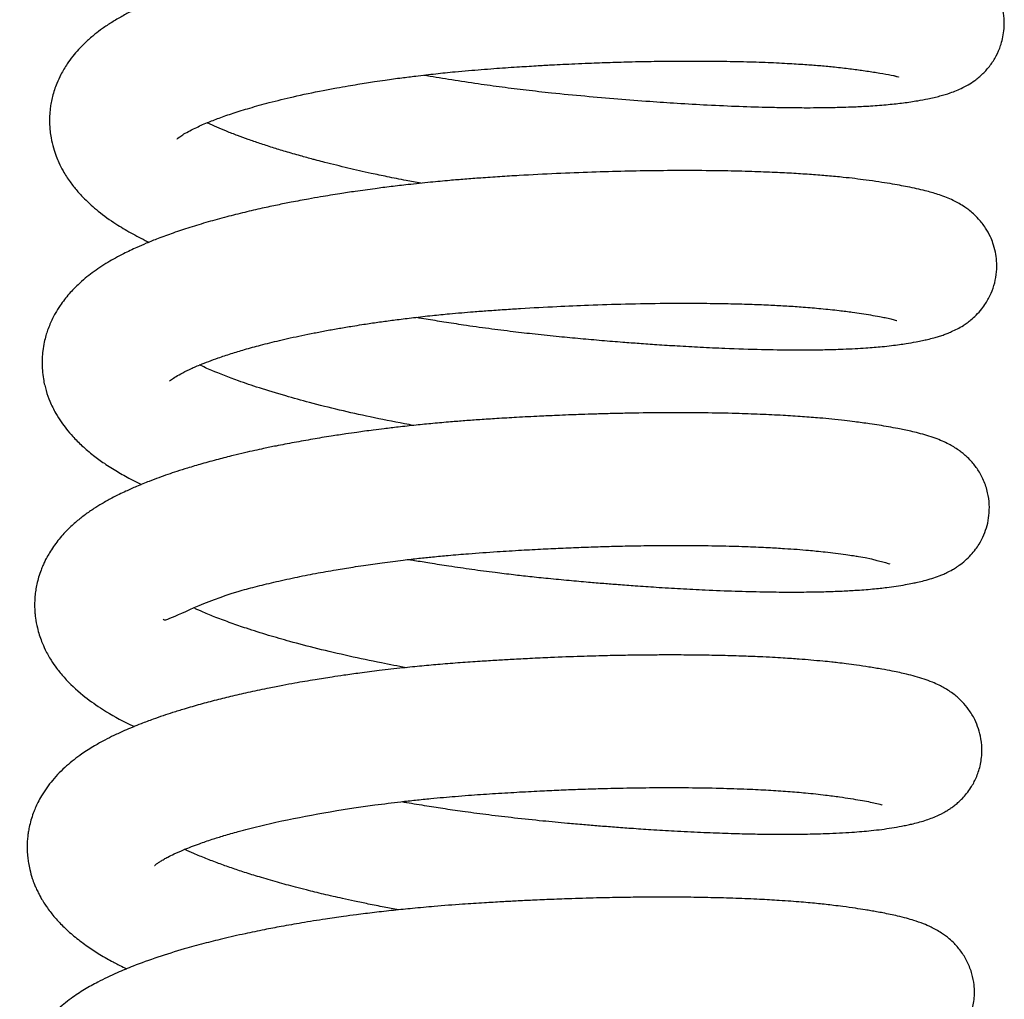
# Model space of a CAD drawing. Header units: inches. Extents: x 0 to 77643, y -44170 to 0.
# Tile 370 of 546: x 76167.14 to 76169.73, y -39529.19 to -39526.62. Entities that reach past the tile are written whole.
import ezdxf

# ---------------------------------------------------------------- set-up
doc = ezdxf.new("R2010")
doc.units = ezdxf.units.IN
doc.header["$MEASUREMENT"] = 0
doc.layers.get('0').update_dxf_attribs({"lineweight": 0})
doc.layers.add('FAKRO LOFT LADDERS', color=7, linetype='Continuous')

# ---------------------------------------------------------------- blocks, each defined once
blk = doc.blocks.new('A$C6AF374F8')
at = {"layer": 'FAKRO LOFT LADDERS', "color": 7, "linetype": 'Continuous'}
for points, knots in [([(610.09, 2466.167), (610.115, 2466.163), (610.356, 2466.122), (610.828, 2466.044), (611.488, 2465.945), (612.141, 2465.855), (612.785, 2465.775), (613.512, 2465.694), (614.318, 2465.616), (615.183, 2465.541), (615.99, 2465.479), (616.776, 2465.426), (617.564, 2465.381), (618.379, 2465.344), (619.085, 2465.323), (619.667, 2465.313), (620.116, 2465.31), (620.489, 2465.312), (620.771, 2465.316), (620.988, 2465.321), (621.205, 2465.327), (621.486, 2465.338), (621.866, 2465.359), (622.282, 2465.391), (622.7, 2465.437), (623.034, 2465.487), (623.368, 2465.55), (623.626, 2465.609), (623.878, 2465.683), (624.079, 2465.758), (624.232, 2465.826), (624.398, 2465.915), (624.574, 2466.029), (624.769, 2466.19), (624.969, 2466.412), (625.129, 2466.662), (625.234, 2466.902), (625.297, 2467.128), (625.332, 2467.333), (625.342, 2467.598), (625.311, 2467.865), (625.237, 2468.125), (625.146, 2468.335), (625.034, 2468.528), (624.914, 2468.686), (624.816, 2468.794), (624.726, 2468.881), (624.641, 2468.954), (624.538, 2469.033), (624.399, 2469.125), (624.24, 2469.213), (624.076, 2469.288), (623.924, 2469.348), (623.786, 2469.395), (623.671, 2469.43), (623.539, 2469.468), (623.372, 2469.511), (623.154, 2469.561), (622.906, 2469.61), (622.727, 2469.643), (622.61, 2469.663), (622.545, 2469.674), (622.463, 2469.687), (622.348, 2469.705), (622.203, 2469.727), (622.062, 2469.748), (621.91, 2469.769), (621.72, 2469.794), (621.447, 2469.826), (621.132, 2469.859), (620.815, 2469.887), (620.522, 2469.91), (620.239, 2469.93), (619.909, 2469.95), (619.51, 2469.97), (619.016, 2469.99), (618.446, 2470.007), (617.804, 2470.017), (617.145, 2470.021), (616.53, 2470.018), (616.003, 2470.011), (615.534, 2470.001), (615.091, 2469.99), (614.659, 2469.976), (614.257, 2469.961), (613.888, 2469.945), (613.489, 2469.927), (612.991, 2469.901), (612.402, 2469.867), (611.753, 2469.824), (611.143, 2469.777), (610.588, 2469.726), (610.107, 2469.677), (609.67, 2469.628), (609.297, 2469.583), (608.999, 2469.544), (608.723, 2469.507), (608.384, 2469.458), (607.97, 2469.395), (607.537, 2469.323), (607.148, 2469.254), (606.736, 2469.176), (606.283, 2469.084), (605.759, 2468.968), (605.202, 2468.833), (604.698, 2468.696), (604.263, 2468.567), (603.946, 2468.466), (603.694, 2468.38), (603.493, 2468.308), (603.285, 2468.23), (603.056, 2468.139), (602.826, 2468.041), (602.614, 2467.944), (602.394, 2467.838), (602.147, 2467.709), (601.888, 2467.556), (601.65, 2467.398), (601.429, 2467.231), (601.217, 2467.05), (601.025, 2466.858), (600.851, 2466.654), (600.704, 2466.454), (600.551, 2466.198), (600.423, 2465.919), (600.34, 2465.669), (600.291, 2465.45), (600.264, 2465.278), (600.248, 2465.084), (600.247, 2464.883), (600.262, 2464.69), (600.292, 2464.486), (600.344, 2464.264), (600.416, 2464.049), (600.502, 2463.846), (600.618, 2463.618), (600.778, 2463.37), (600.969, 2463.128), (601.155, 2462.927), (601.336, 2462.756), (601.617, 2462.517), (601.95, 2462.28), (602.385, 2462.019), (602.683, 2461.864), (602.848, 2461.784), (602.863, 2461.777)], [0.26921023, 0.26921023, 0.26921023, 0.26921023, 0.26922391, 0.26934017, 0.26946255, 0.26957344, 0.26968375, 0.26980026, 0.26995488, 0.27010851, 0.2702614, 0.27039332, 0.27054505, 0.27071164, 0.27087717, 0.27098602, 0.27109286, 0.27118369, 0.27125286, 0.27130226, 0.27134885, 0.27142144, 0.27152738, 0.2716686, 0.27179759, 0.27193214, 0.27203409, 0.27217286, 0.27228795, 0.27235425, 0.2724181, 0.27246659, 0.27252282, 0.27259166, 0.27265619, 0.27271628, 0.27277414, 0.27280996, 0.27285346, 0.27289927, 0.27295566, 0.27301019, 0.27305264, 0.27310086, 0.27314289, 0.27317711, 0.27320425, 0.27322956, 0.27325948, 0.27330818, 0.2733716, 0.27344177, 0.27350444, 0.2735649, 0.27361929, 0.27366427, 0.27372554, 0.27383385, 0.27392871, 0.27400534, 0.27402718, 0.27404705, 0.27407018, 0.27410753, 0.27415925, 0.27420755, 0.27423549, 0.27429288, 0.27437008, 0.27446013, 0.2745398, 0.27460761, 0.27467282, 0.27473896, 0.27483352, 0.27493803, 0.27505539, 0.27518552, 0.27531958, 0.27543467, 0.27552952, 0.27560972, 0.27568885, 0.27576743, 0.27583947, 0.27590071, 0.27596169, 0.27604867, 0.27616059, 0.27626916, 0.27638741, 0.27648074, 0.27656293, 0.27664374, 0.27671526, 0.27676598, 0.27680772, 0.27686782, 0.2769549, 0.2770421, 0.27711773, 0.27718319, 0.27728907, 0.27739611, 0.27751548, 0.27765636, 0.27774531, 0.27783132, 0.27789403, 0.2779442, 0.27799353, 0.27806449, 0.27813896, 0.27819574, 0.27825945, 0.27834576, 0.27843585, 0.27852087, 0.27859396, 0.2786791, 0.27876487, 0.27883144, 0.27890434, 0.27899203, 0.27906158, 0.27915655, 0.27920013, 0.27923934, 0.27929269, 0.27935307, 0.27939624, 0.27944435, 0.27951573, 0.27957896, 0.27962703, 0.27969583, 0.27979154, 0.27987768, 0.27996129, 0.28003324, 0.28010363, 0.28026912, 0.28039591, 0.28052802, 0.2805411, 0.2805411, 0.2805411, 0.2805411]), ([(603.597, 2464.489), (603.597, 2464.489), (603.602, 2464.493), (603.638, 2464.526), (603.75, 2464.603), (603.878, 2464.676), (604.103, 2464.791), (604.368, 2464.909), (604.707, 2465.041), (605.076, 2465.169), (605.515, 2465.306), (606.038, 2465.451), (606.68, 2465.607), (607.283, 2465.734), (607.773, 2465.827), (608.076, 2465.88), (608.337, 2465.924), (608.568, 2465.962), (608.809, 2465.999), (609.118, 2466.044), (609.479, 2466.093), (609.837, 2466.138), (610.135, 2466.173), (610.393, 2466.202), (610.649, 2466.229), (610.936, 2466.257), (611.362, 2466.296), (611.903, 2466.338), (612.498, 2466.379), (613.004, 2466.41), (613.407, 2466.433), (613.746, 2466.45), (614.072, 2466.465), (614.486, 2466.483), (614.989, 2466.501), (615.593, 2466.519), (616.264, 2466.532), (617.007, 2466.538), (617.765, 2466.535), (618.483, 2466.522), (619.124, 2466.501), (619.677, 2466.474), (620.134, 2466.445), (620.528, 2466.414), (620.907, 2466.378), (621.281, 2466.335), (621.652, 2466.285), (622.001, 2466.232), (622.295, 2466.179), (622.63, 2466.111), (622.549, 2466.106), (622.455, 2466.144)], [0.722002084, 0.722002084, 0.722002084, 0.722002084, 0.722056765, 0.722172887, 0.722276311, 0.722390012, 0.722489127, 0.72263371, 0.722750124, 0.722876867, 0.723008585, 0.723152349, 0.723315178, 0.723502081, 0.723581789, 0.723647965, 0.723702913, 0.723752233, 0.723796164, 0.723855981, 0.723945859, 0.724019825, 0.724073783, 0.724124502, 0.724173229, 0.724225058, 0.724293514, 0.7244223, 0.724538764, 0.724636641, 0.72471346, 0.724770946, 0.724831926, 0.724902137, 0.725011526, 0.725126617, 0.725259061, 0.725415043, 0.725584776, 0.725744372, 0.725895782, 0.726037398, 0.726157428, 0.72625941, 0.726369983, 0.726502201, 0.726628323, 0.726770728, 0.726921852, 0.727068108, 0.727312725, 0.727312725, 0.727312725, 0.727312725]), ([(610.008, 2463.325), (609.877, 2463.349), (609.58, 2463.405), (609.143, 2463.492), (608.735, 2463.578), (608.391, 2463.654), (608.087, 2463.725), (607.784, 2463.798), (607.516, 2463.865), (607.312, 2463.918), (607.102, 2463.973), (606.817, 2464.052), (606.458, 2464.155), (606.103, 2464.264), (605.775, 2464.371), (605.47, 2464.476), (605.178, 2464.582), (604.809, 2464.726), (604.55, 2464.837), (604.397, 2464.91), (604.387, 2464.915)], [0.718979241, 0.718979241, 0.718979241, 0.718979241, 0.719058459, 0.719160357, 0.719249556, 0.719315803, 0.719382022, 0.719449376, 0.71951799, 0.719565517, 0.719591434, 0.719671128, 0.719768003, 0.719858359, 0.719949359, 0.720036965, 0.720122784, 0.720216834, 0.720399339, 0.720412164, 0.720412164, 0.720412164, 0.720412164]), ([(609.896, 2459.806), (609.978, 2459.792), (610.216, 2459.752), (610.626, 2459.685), (611.175, 2459.601), (611.782, 2459.516), (612.409, 2459.436), (613.026, 2459.365), (613.617, 2459.304), (614.203, 2459.249), (614.763, 2459.199), (615.276, 2459.158), (615.757, 2459.121), (616.234, 2459.088), (616.773, 2459.054), (617.372, 2459.02), (618.119, 2458.986), (618.933, 2458.96), (619.73, 2458.948), (620.273, 2458.95), (620.625, 2458.956), (620.861, 2458.962), (621.127, 2458.971), (621.414, 2458.984), (621.683, 2459), (621.918, 2459.017), (622.146, 2459.037), (622.368, 2459.061), (622.581, 2459.088), (622.793, 2459.12), (622.989, 2459.154), (623.184, 2459.193), (623.332, 2459.226), (623.472, 2459.261), (623.607, 2459.3), (623.723, 2459.338), (623.837, 2459.38), (623.961, 2459.431), (624.104, 2459.5), (624.232, 2459.572), (624.369, 2459.666), (624.467, 2459.741), (624.613, 2459.873), (624.732, 2460.006), (624.874, 2460.203), (624.995, 2460.428), (625.092, 2460.708), (625.142, 2460.998), (625.143, 2461.271), (625.108, 2461.526), (625.049, 2461.738), (624.963, 2461.95), (624.838, 2462.172), (624.685, 2462.369), (624.524, 2462.527), (624.42, 2462.614), (624.278, 2462.717), (624.123, 2462.811), (623.95, 2462.898), (623.765, 2462.974), (623.593, 2463.034), (623.432, 2463.083), (623.24, 2463.134), (623.039, 2463.182), (622.811, 2463.23), (622.578, 2463.274), (622.328, 2463.317), (622.038, 2463.362), (621.729, 2463.407), (621.415, 2463.447), (621.08, 2463.484), (620.702, 2463.52), (620.269, 2463.554), (619.809, 2463.584), (619.288, 2463.611), (618.681, 2463.634), (617.922, 2463.653), (617.073, 2463.661), (616.195, 2463.656), (615.352, 2463.642), (614.487, 2463.617), (613.559, 2463.58), (612.749, 2463.538), (612.085, 2463.498), (611.606, 2463.466), (611.168, 2463.433), (610.727, 2463.396), (610.23, 2463.35), (609.715, 2463.295), (609.229, 2463.238), (608.766, 2463.179), (608.318, 2463.117), (607.929, 2463.058), (607.626, 2463.01), (607.351, 2462.964), (607.006, 2462.903), (606.628, 2462.832), (606.222, 2462.751), (605.813, 2462.663), (605.365, 2462.56), (604.889, 2462.441), (604.408, 2462.309), (603.939, 2462.167), (603.502, 2462.022), (603.123, 2461.883), (602.807, 2461.756), (602.502, 2461.623), (602.239, 2461.498), (601.978, 2461.362), (601.778, 2461.247), (601.571, 2461.117), (601.374, 2460.978), (601.182, 2460.828), (600.975, 2460.646), (600.797, 2460.461), (600.64, 2460.272), (600.518, 2460.104), (600.385, 2459.891), (600.277, 2459.672), (600.2, 2459.475), (600.15, 2459.318), (600.104, 2459.138), (600.07, 2458.938), (600.054, 2458.747), (600.051, 2458.576), (600.059, 2458.395), (600.082, 2458.206), (600.118, 2458.028), (600.171, 2457.828), (600.261, 2457.577), (600.397, 2457.303), (600.546, 2457.064), (600.699, 2456.859), (600.872, 2456.656), (601.114, 2456.415), (601.384, 2456.188), (601.702, 2455.957), (602.019, 2455.757), (602.354, 2455.57), (602.57, 2455.462), (602.667, 2455.415)], [0.28206089, 0.28206089, 0.28206089, 0.28206089, 0.28210504, 0.28218914, 0.28227986, 0.28239646, 0.28250851, 0.28260934, 0.28272011, 0.28281904, 0.28291926, 0.28301819, 0.28309562, 0.28318122, 0.28328187, 0.28339771, 0.28352517, 0.28372444, 0.28390186, 0.2840536, 0.28410917, 0.28416387, 0.28423316, 0.28431822, 0.28439918, 0.28446435, 0.28452916, 0.28460945, 0.28468112, 0.28474354, 0.28484404, 0.28491023, 0.28496648, 0.28503775, 0.28508997, 0.28514025, 0.28518594, 0.2852299, 0.28528675, 0.28534094, 0.2853715, 0.2854044, 0.28544658, 0.2854974, 0.28553516, 0.28559452, 0.2856516, 0.28570762, 0.28576399, 0.285808, 0.28585599, 0.28589198, 0.28594504, 0.28600942, 0.28605432, 0.28609894, 0.28613136, 0.28618423, 0.28626288, 0.28633537, 0.28641528, 0.28648514, 0.28655473, 0.28664925, 0.2867394, 0.28681682, 0.28690227, 0.28699738, 0.28709784, 0.28718028, 0.28726235, 0.28736691, 0.28746901, 0.28757655, 0.28768665, 0.28781583, 0.28796287, 0.28814867, 0.28830915, 0.28845366, 0.28860823, 0.28877146, 0.28894215, 0.28903102, 0.2891179, 0.28919202, 0.28926077, 0.28934993, 0.28945537, 0.28953616, 0.28961285, 0.2897087, 0.28978496, 0.28983261, 0.28988189, 0.2899438, 0.29003466, 0.2901079, 0.29019216, 0.29029076, 0.29039641, 0.29051044, 0.29062685, 0.2907393, 0.2908472, 0.2909359, 0.29100979, 0.29111854, 0.29118634, 0.29125422, 0.29132525, 0.29139678, 0.29146596, 0.29153963, 0.29163678, 0.29169167, 0.29174629, 0.29181296, 0.29189918, 0.29194537, 0.29198322, 0.29203079, 0.29209136, 0.29214312, 0.29218093, 0.29222518, 0.29228511, 0.29233102, 0.2923693, 0.29244998, 0.29254736, 0.29262216, 0.29268869, 0.2927645, 0.29286384, 0.29297974, 0.29308138, 0.29319657, 0.29330586, 0.29339092, 0.29339092, 0.29339092, 0.29339092]), ([(603.402, 2458.128), (603.403, 2458.13), (603.424, 2458.151), (603.523, 2458.223), (603.691, 2458.321), (603.919, 2458.436), (604.24, 2458.576), (604.607, 2458.716), (605.012, 2458.85), (605.382, 2458.962), (605.804, 2459.079), (606.21, 2459.18), (606.578, 2459.264), (606.881, 2459.329), (607.199, 2459.394), (607.527, 2459.457), (607.863, 2459.517), (608.174, 2459.569), (608.437, 2459.611), (608.703, 2459.651), (609.012, 2459.696), (609.399, 2459.747), (609.83, 2459.8), (610.289, 2459.852), (610.714, 2459.894), (611.073, 2459.926), (611.409, 2459.954), (611.783, 2459.982), (612.197, 2460.011), (612.803, 2460.05), (613.543, 2460.09), (614.464, 2460.13), (615.419, 2460.16), (616.467, 2460.177), (617.389, 2460.176), (618.144, 2460.164), (618.701, 2460.148), (619.189, 2460.128), (619.638, 2460.104), (620.082, 2460.074), (620.546, 2460.034), (620.974, 2459.989), (621.321, 2459.943), (621.597, 2459.903), (621.838, 2459.865), (622.044, 2459.829), (622.225, 2459.792), (622.357, 2459.763), (622.48, 2459.731), (622.515, 2459.719), (622.518, 2459.718), (622.518, 2459.718)], [0.709208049, 0.709208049, 0.709208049, 0.709208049, 0.709325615, 0.709469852, 0.709581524, 0.709706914, 0.709827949, 0.710005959, 0.710114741, 0.710221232, 0.710338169, 0.710467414, 0.710537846, 0.710611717, 0.710686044, 0.710760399, 0.710835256, 0.710909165, 0.710962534, 0.711003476, 0.711079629, 0.711154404, 0.71124112, 0.71134031, 0.711428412, 0.711491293, 0.711550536, 0.711623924, 0.711707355, 0.711789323, 0.71197282, 0.712133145, 0.712323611, 0.712534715, 0.71276743, 0.712907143, 0.71303664, 0.713154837, 0.713262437, 0.713379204, 0.713514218, 0.71366653, 0.713788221, 0.713879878, 0.713982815, 0.714095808, 0.714177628, 0.714285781, 0.714392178, 0.714505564, 0.714523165, 0.714523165, 0.714523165, 0.714523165]), ([(609.814, 2456.964), (609.735, 2456.978), (609.349, 2457.05), (608.691, 2457.182), (607.855, 2457.369), (607.115, 2457.554), (606.409, 2457.749), (605.781, 2457.941), (605.119, 2458.166), (604.59, 2458.373), (604.29, 2458.506), (604.192, 2458.553)], [0.706178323, 0.706178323, 0.706178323, 0.706178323, 0.706226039, 0.70641265, 0.706586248, 0.706766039, 0.706916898, 0.707097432, 0.707255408, 0.70748484, 0.707610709, 0.707610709, 0.707610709, 0.707610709]), ([(609.699, 2453.446), (609.746, 2453.437), (609.926, 2453.407), (610.274, 2453.349), (610.777, 2453.271), (611.349, 2453.188), (611.915, 2453.113), (612.421, 2453.051), (612.887, 2452.998), (613.374, 2452.948), (613.89, 2452.899), (614.378, 2452.855), (614.809, 2452.819), (615.219, 2452.786), (615.677, 2452.752), (616.225, 2452.715), (616.84, 2452.677), (617.536, 2452.642), (618.267, 2452.613), (618.999, 2452.594), (619.643, 2452.588), (620.187, 2452.59), (620.637, 2452.599), (621.042, 2452.614), (621.454, 2452.636), (621.8, 2452.662), (622.073, 2452.689), (622.279, 2452.713), (622.505, 2452.744), (622.729, 2452.782), (622.909, 2452.816), (623.078, 2452.851), (623.24, 2452.89), (623.43, 2452.944), (623.592, 2452.999), (623.722, 2453.052), (623.837, 2453.103), (623.962, 2453.169), (624.064, 2453.23), (624.191, 2453.317), (624.303, 2453.405), (624.46, 2453.557), (624.573, 2453.694), (624.698, 2453.876), (624.802, 2454.078), (624.892, 2454.337), (624.942, 2454.605), (624.95, 2454.899), (624.906, 2455.213), (624.803, 2455.525), (624.649, 2455.804), (624.487, 2456.009), (624.343, 2456.153), (624.234, 2456.245), (624.079, 2456.36), (623.9, 2456.466), (623.701, 2456.56), (623.51, 2456.635), (623.302, 2456.703), (623.097, 2456.76), (622.891, 2456.81), (622.713, 2456.849), (622.518, 2456.888), (622.301, 2456.928), (622.054, 2456.969), (621.821, 2457.005), (621.606, 2457.035), (621.387, 2457.065), (621.124, 2457.097), (620.818, 2457.129), (620.45, 2457.163), (620.027, 2457.197), (619.507, 2457.229), (618.926, 2457.258), (618.237, 2457.281), (617.473, 2457.296), (616.618, 2457.3), (615.898, 2457.294), (615.308, 2457.283), (614.891, 2457.273), (614.504, 2457.262), (614.175, 2457.251), (613.872, 2457.239), (613.53, 2457.225), (613.074, 2457.204), (612.55, 2457.177), (612.028, 2457.146), (611.574, 2457.116), (611.17, 2457.088), (610.757, 2457.055), (610.329, 2457.017), (609.869, 2456.972), (609.442, 2456.925), (609.068, 2456.881), (608.774, 2456.844), (608.536, 2456.813), (608.295, 2456.78), (608.002, 2456.738), (607.614, 2456.679), (607.158, 2456.604), (606.673, 2456.517), (606.246, 2456.435), (605.903, 2456.364), (605.628, 2456.304), (605.361, 2456.244), (605.04, 2456.167), (604.662, 2456.071), (604.261, 2455.961), (603.901, 2455.854), (603.605, 2455.761), (603.354, 2455.676), (603.112, 2455.59), (602.837, 2455.486), (602.546, 2455.368), (602.287, 2455.253), (602.072, 2455.15), (601.859, 2455.042), (601.639, 2454.92), (601.403, 2454.774), (601.181, 2454.621), (600.951, 2454.439), (600.709, 2454.218), (600.465, 2453.947), (600.287, 2453.693), (600.178, 2453.502), (600.122, 2453.392), (600.072, 2453.284), (600.016, 2453.147), (599.961, 2452.983), (599.916, 2452.806), (599.884, 2452.638), (599.862, 2452.453), (599.854, 2452.253), (599.862, 2452.065), (599.884, 2451.864), (599.93, 2451.612), (600.023, 2451.325), (600.141, 2451.057), (600.29, 2450.794), (600.438, 2450.581), (600.713, 2450.244), (601.086, 2449.899), (601.623, 2449.51), (602.087, 2449.244), (602.398, 2449.09), (602.474, 2449.054)], [0.29491072, 0.29491072, 0.29491072, 0.29491072, 0.29493589, 0.29500797, 0.29509714, 0.29520338, 0.29530987, 0.29539442, 0.29546905, 0.29555426, 0.29565077, 0.29574139, 0.29581387, 0.29588169, 0.29596298, 0.29606425, 0.2961851, 0.29631154, 0.29646938, 0.29662649, 0.29677658, 0.29690241, 0.29701517, 0.29711616, 0.29722319, 0.29736105, 0.29742644, 0.29748461, 0.2975672, 0.2976597, 0.29773536, 0.29778701, 0.29786164, 0.2979504, 0.29803008, 0.29806614, 0.29810641, 0.29816099, 0.29819748, 0.29821692, 0.29826763, 0.29831592, 0.29835973, 0.29839203, 0.29844795, 0.29849833, 0.29855091, 0.29860604, 0.29866623, 0.2987335, 0.29879823, 0.29885946, 0.29890186, 0.29893834, 0.29896896, 0.29906036, 0.29912824, 0.29920749, 0.29930441, 0.29940092, 0.29948074, 0.29954972, 0.29961332, 0.29970044, 0.29978397, 0.29986217, 0.29992166, 0.29997671, 0.300051, 0.30014057, 0.30021967, 0.30032979, 0.30044699, 0.30057891, 0.30071214, 0.30087927, 0.3010359, 0.30120271, 0.30127885, 0.30135719, 0.30142743, 0.30148543, 0.30153168, 0.30158764, 0.30166546, 0.30177035, 0.30186141, 0.30193797, 0.30200711, 0.30207315, 0.30215468, 0.30223332, 0.30231735, 0.30238392, 0.3024357, 0.30247817, 0.30251522, 0.30256866, 0.30264184, 0.30273477, 0.30283065, 0.3029266, 0.30299358, 0.30304272, 0.30309928, 0.30316431, 0.30325304, 0.3033537, 0.30344405, 0.30351438, 0.30357623, 0.30363867, 0.30370834, 0.30380305, 0.30388918, 0.30394216, 0.30400528, 0.30409228, 0.3041624, 0.30424411, 0.30432854, 0.30442007, 0.30453089, 0.30464125, 0.30468101, 0.30471231, 0.30474196, 0.30477804, 0.30483086, 0.30487968, 0.30492293, 0.30496582, 0.30502534, 0.30507998, 0.30511315, 0.30518434, 0.3052842, 0.30534946, 0.30543448, 0.30551114, 0.30560037, 0.30579924, 0.30596494, 0.30617614, 0.30624204, 0.30624204, 0.30624204, 0.30624204]), ([(603.235, 2451.884), (603.237, 2451.852), (603.358, 2451.837), (604.456, 2452.41), (605.65, 2452.728), (606.148, 2452.851), (606.68, 2452.969), (607.227, 2453.077), (607.74, 2453.169), (608.165, 2453.238), (608.57, 2453.3), (609.008, 2453.362), (609.493, 2453.423), (609.937, 2453.474), (610.332, 2453.515), (610.765, 2453.556), (611.329, 2453.603), (611.971, 2453.649), (612.627, 2453.69), (613.207, 2453.721), (613.755, 2453.747), (614.278, 2453.768), (614.775, 2453.785), (615.274, 2453.798), (615.824, 2453.809), (616.47, 2453.816), (617.193, 2453.815), (617.92, 2453.804), (618.577, 2453.785), (619.116, 2453.761), (619.542, 2453.736), (619.891, 2453.712), (620.167, 2453.689), (620.413, 2453.666), (620.651, 2453.641), (620.912, 2453.61), (621.158, 2453.577), (621.357, 2453.548), (621.95, 2453.46), (622.371, 2453.302), (622.334, 2453.34)], [0.696385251, 0.696385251, 0.696385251, 0.696385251, 0.696653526, 0.697398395, 0.697522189, 0.697648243, 0.69778324, 0.697909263, 0.698028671, 0.698124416, 0.698183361, 0.698284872, 0.698396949, 0.69847869, 0.698549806, 0.698630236, 0.698733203, 0.698877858, 0.699000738, 0.699110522, 0.699212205, 0.699317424, 0.699415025, 0.699503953, 0.699613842, 0.69974632, 0.699901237, 0.700072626, 0.700227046, 0.700358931, 0.700468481, 0.700557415, 0.700644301, 0.700705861, 0.700780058, 0.700869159, 0.700967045, 0.701044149, 0.701098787, 0.701691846, 0.701691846, 0.701691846, 0.701691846]), ([(609.617, 2450.603), (609.4, 2450.643), (608.892, 2450.74), (608.111, 2450.905), (607.304, 2451.095), (606.602, 2451.279), (605.977, 2451.459), (605.465, 2451.62), (605.007, 2451.779), (604.626, 2451.921), (604.312, 2452.05), (604.137, 2452.127), (604.069, 2452.158), (604.069, 2452.159)], [0.693364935, 0.693364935, 0.693364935, 0.693364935, 0.693496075, 0.693675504, 0.693857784, 0.694029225, 0.694167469, 0.694323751, 0.694439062, 0.694565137, 0.694682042, 0.694765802, 0.694766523, 0.694766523, 0.694766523, 0.694766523]), ([(609.503, 2447.085), (609.546, 2447.077), (609.764, 2447.04), (610.145, 2446.977), (610.658, 2446.898), (611.2, 2446.821), (611.807, 2446.74), (612.489, 2446.659), (613.18, 2446.586), (613.787, 2446.529), (614.276, 2446.486), (614.687, 2446.452), (615.102, 2446.419), (615.56, 2446.386), (616.087, 2446.35), (616.7, 2446.313), (617.357, 2446.281), (618, 2446.255), (618.581, 2446.239), (619.067, 2446.23), (619.471, 2446.228), (619.804, 2446.228), (620.097, 2446.232), (620.377, 2446.238), (620.679, 2446.247), (621.005, 2446.261), (621.317, 2446.28), (621.592, 2446.301), (621.857, 2446.326), (622.119, 2446.356), (622.389, 2446.396), (622.6, 2446.433), (622.777, 2446.468), (622.919, 2446.499), (623.075, 2446.538), (623.243, 2446.586), (623.408, 2446.643), (623.587, 2446.715), (623.756, 2446.801), (623.885, 2446.881), (623.968, 2446.938), (624.051, 2447.001), (624.143, 2447.079), (624.242, 2447.175), (624.352, 2447.299), (624.478, 2447.474), (624.608, 2447.714), (624.714, 2448.029), (624.76, 2448.379), (624.737, 2448.713), (624.666, 2448.998), (624.556, 2449.265), (624.412, 2449.502), (624.253, 2449.689), (624.126, 2449.811), (624.005, 2449.911), (623.836, 2450.03), (623.642, 2450.137), (623.431, 2450.23), (623.222, 2450.306), (623.006, 2450.371), (622.788, 2450.428), (622.588, 2450.473), (622.374, 2450.517), (622.107, 2450.567), (621.795, 2450.618), (621.481, 2450.665), (621.206, 2450.702), (620.986, 2450.729), (620.781, 2450.752), (620.549, 2450.775), (620.265, 2450.801), (619.987, 2450.823), (619.743, 2450.841), (619.51, 2450.856), (619.233, 2450.872), (618.869, 2450.89), (618.409, 2450.908), (617.874, 2450.923), (617.323, 2450.933), (616.807, 2450.937), (616.342, 2450.937), (615.874, 2450.934), (615.382, 2450.928), (614.817, 2450.916), (614.162, 2450.897), (613.502, 2450.872), (612.896, 2450.844), (612.427, 2450.82), (611.991, 2450.795), (611.537, 2450.766), (611.04, 2450.732), (610.53, 2450.692), (610.026, 2450.646), (609.49, 2450.592), (608.945, 2450.53), (608.429, 2450.465), (608.016, 2450.408), (607.624, 2450.35), (607.193, 2450.282), (606.764, 2450.208), (606.363, 2450.135), (605.968, 2450.058), (605.526, 2449.965), (605.062, 2449.859), (604.623, 2449.751), (604.199, 2449.638), (603.818, 2449.528), (603.498, 2449.428), (603.227, 2449.339), (602.949, 2449.242), (602.606, 2449.113), (602.261, 2448.97), (601.951, 2448.827), (601.687, 2448.695), (601.405, 2448.539), (601.061, 2448.32), (600.687, 2448.029), (600.385, 2447.724), (600.173, 2447.451), (600.045, 2447.256), (599.946, 2447.075), (599.875, 2446.921), (599.813, 2446.765), (599.759, 2446.6), (599.717, 2446.431), (599.691, 2446.285), (599.673, 2446.153), (599.66, 2445.989), (599.66, 2445.807), (599.673, 2445.628), (599.695, 2445.464), (599.732, 2445.279), (599.786, 2445.089), (599.845, 2444.928), (599.9, 2444.8), (599.957, 2444.68), (600.036, 2444.534), (600.118, 2444.401), (600.23, 2444.238), (600.395, 2444.028), (600.639, 2443.771), (600.927, 2443.518), (601.239, 2443.284), (601.52, 2443.102), (601.745, 2442.97), (601.905, 2442.882), (602.063, 2442.799), (602.183, 2442.739), (602.261, 2442.701), (602.277, 2442.693)], [0.30776087, 0.30776087, 0.30776087, 0.30776087, 0.30778404, 0.30787878, 0.30796453, 0.30805614, 0.30816503, 0.30828325, 0.30841369, 0.30852809, 0.30860413, 0.30867395, 0.30874859, 0.30882883, 0.30892527, 0.30904176, 0.30917674, 0.30930859, 0.30943059, 0.30954246, 0.30962787, 0.30970617, 0.30977735, 0.30984182, 0.30991715, 0.31001259, 0.31010686, 0.31018535, 0.31026173, 0.31035367, 0.31044703, 0.31054593, 0.31060385, 0.31065588, 0.31072748, 0.31080435, 0.31087292, 0.31093558, 0.31101836, 0.31104967, 0.3110705, 0.31109917, 0.3111284, 0.31115857, 0.31119474, 0.3112362, 0.31129412, 0.31135803, 0.31142904, 0.31149649, 0.31154933, 0.31160015, 0.3116649, 0.31172364, 0.31175953, 0.31179428, 0.31183931, 0.3119337, 0.31200696, 0.31210041, 0.31220424, 0.31229797, 0.31236935, 0.31244364, 0.3125441, 0.31265761, 0.31275755, 0.31283478, 0.3128973, 0.31293962, 0.3130002, 0.31307933, 0.31315369, 0.31320196, 0.31325203, 0.31331482, 0.3133905, 0.31349228, 0.31360917, 0.31372052, 0.31382024, 0.31390819, 0.3139843, 0.3140813, 0.31417864, 0.31429036, 0.3144315, 0.31452645, 0.31460777, 0.31467694, 0.31475371, 0.31484468, 0.31493681, 0.31502165, 0.31511077, 0.31522226, 0.31531537, 0.31539319, 0.31545108, 0.31553533, 0.31563908, 0.31570075, 0.31577343, 0.31587839, 0.31597654, 0.31607031, 0.31616853, 0.31626834, 0.31634335, 0.31640714, 0.3164764, 0.31656359, 0.31668996, 0.31677566, 0.3168512, 0.31694075, 0.31705569, 0.31720498, 0.31735784, 0.31742761, 0.3174974, 0.31755282, 0.31759738, 0.31763542, 0.3176872, 0.31773636, 0.31777237, 0.31780405, 0.31784127, 0.31790125, 0.31794593, 0.31798274, 0.31803159, 0.31809561, 0.31814106, 0.318171, 0.31820895, 0.31826011, 0.31830349, 0.31833783, 0.31843013, 0.3185331, 0.3186486, 0.31876647, 0.3188734, 0.31893351, 0.31898469, 0.31902403, 0.31907847, 0.31909238, 0.31909238, 0.31909238, 0.31909238]), ([(603.009, 2445.405), (603.009, 2445.406), (603.014, 2445.41), (603.037, 2445.431), (603.089, 2445.471), (603.162, 2445.518), (603.253, 2445.572), (603.371, 2445.635), (603.543, 2445.72), (603.805, 2445.836), (604.143, 2445.967), (604.501, 2446.09), (604.841, 2446.196), (605.251, 2446.314), (606.295, 2446.584), (607.538, 2446.821), (608.748, 2446.992), (609.14, 2447.042), (609.496, 2447.085), (609.869, 2447.127), (610.243, 2447.165), (610.591, 2447.197), (610.924, 2447.225), (611.354, 2447.258), (611.893, 2447.296), (612.518, 2447.334), (613.099, 2447.365), (613.635, 2447.39), (614.147, 2447.41), (614.712, 2447.428), (615.377, 2447.444), (616.174, 2447.455), (617.029, 2447.455), (617.852, 2447.441), (618.55, 2447.418), (619.142, 2447.389), (619.654, 2447.355), (620.159, 2447.313), (620.61, 2447.264), (620.997, 2447.212), (621.303, 2447.167), (621.556, 2447.124), (621.78, 2447.082), (621.966, 2447.042), (622.1, 2447.005), (622.127, 2446.996), (622.127, 2446.996)], [0.683545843, 0.683545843, 0.683545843, 0.683545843, 0.683600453, 0.683675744, 0.68375407, 0.683829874, 0.683899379, 0.683963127, 0.68404944, 0.684166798, 0.684318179, 0.684429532, 0.684525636, 0.684632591, 0.684780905, 0.685360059, 0.685462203, 0.68553215, 0.685599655, 0.685676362, 0.685754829, 0.685820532, 0.685880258, 0.68594836, 0.686069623, 0.686191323, 0.686307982, 0.686404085, 0.686501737, 0.686606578, 0.686735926, 0.686898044, 0.687093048, 0.687277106, 0.687446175, 0.68758503, 0.687721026, 0.687856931, 0.688022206, 0.688154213, 0.688268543, 0.688384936, 0.688495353, 0.688617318, 0.688761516, 0.688869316, 0.688869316, 0.688869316, 0.688869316]), ([(609.419, 2444.242), (609.293, 2444.266), (609.024, 2444.316), (608.64, 2444.392), (608.276, 2444.468), (607.883, 2444.554), (607.459, 2444.651), (607.048, 2444.752), (606.642, 2444.856), (606.223, 2444.97), (605.78, 2445.1), (605.38, 2445.225), (605.022, 2445.344), (604.681, 2445.465), (604.349, 2445.593), (604.052, 2445.716), (603.873, 2445.797), (603.799, 2445.833)], [0.680521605, 0.680521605, 0.680521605, 0.680521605, 0.68059832, 0.680684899, 0.680759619, 0.680827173, 0.680935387, 0.681037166, 0.681104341, 0.681217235, 0.681336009, 0.681439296, 0.681536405, 0.681636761, 0.681744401, 0.681856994, 0.681952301, 0.681952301, 0.681952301, 0.681952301]), ([(609.316, 2440.722), (609.471, 2440.696), (609.818, 2440.638), (610.311, 2440.56), (610.784, 2440.491), (611.194, 2440.435), (611.613, 2440.38), (612.078, 2440.324), (612.6, 2440.265), (613.124, 2440.213), (613.587, 2440.169), (613.976, 2440.134), (614.35, 2440.103), (614.762, 2440.069), (615.219, 2440.035), (615.775, 2439.997), (616.407, 2439.958), (617.127, 2439.921), (617.87, 2439.892), (618.568, 2439.873), (619.168, 2439.867), (619.628, 2439.867), (619.987, 2439.872), (620.275, 2439.879), (620.55, 2439.888), (620.88, 2439.904), (621.274, 2439.929), (621.689, 2439.967), (622.047, 2440.012), (622.326, 2440.058), (622.523, 2440.095), (622.706, 2440.134), (622.882, 2440.177), (623.079, 2440.235), (623.252, 2440.296), (623.434, 2440.375), (623.573, 2440.448), (623.728, 2440.544), (623.905, 2440.675), (624.095, 2440.86), (624.25, 2441.063), (624.368, 2441.268), (624.458, 2441.482), (624.513, 2441.68), (624.547, 2441.888), (624.557, 2442.08), (624.544, 2442.307), (624.492, 2442.575), (624.38, 2442.868), (624.223, 2443.134), (624.041, 2443.347), (623.904, 2443.473), (623.789, 2443.564), (623.626, 2443.678), (623.422, 2443.788), (623.197, 2443.885), (622.976, 2443.962), (622.758, 2444.024), (622.554, 2444.076), (622.346, 2444.122), (622.16, 2444.16), (621.992, 2444.191), (621.836, 2444.218), (621.653, 2444.248), (621.411, 2444.286), (621.133, 2444.325), (620.872, 2444.358), (620.657, 2444.383), (620.453, 2444.405), (620.234, 2444.426), (619.995, 2444.447), (619.723, 2444.468), (619.362, 2444.493), (618.886, 2444.52), (618.287, 2444.545), (617.657, 2444.563), (617.059, 2444.573), (616.501, 2444.577), (615.948, 2444.576), (615.351, 2444.57), (614.692, 2444.557), (614.048, 2444.539), (613.455, 2444.517), (612.966, 2444.496), (612.53, 2444.475), (612.108, 2444.452), (611.638, 2444.424), (611.044, 2444.386), (610.413, 2444.338), (609.81, 2444.283), (609.285, 2444.23), (608.792, 2444.174), (608.354, 2444.119), (607.924, 2444.062), (607.442, 2443.992), (606.896, 2443.905), (606.363, 2443.811), (605.868, 2443.716), (605.351, 2443.609), (604.821, 2443.488), (604.287, 2443.354), (603.712, 2443.196), (603.084, 2443.001), (602.504, 2442.791), (601.981, 2442.574), (601.56, 2442.373), (601.158, 2442.149), (600.795, 2441.908), (600.491, 2441.662), (600.234, 2441.407), (600.028, 2441.165), (599.85, 2440.9), (599.714, 2440.644), (599.599, 2440.368), (599.527, 2440.112), (599.489, 2439.887), (599.47, 2439.719), (599.462, 2439.533), (599.47, 2439.342), (599.492, 2439.148), (599.527, 2438.959), (599.58, 2438.762), (599.652, 2438.554), (599.759, 2438.314), (599.899, 2438.071), (600.054, 2437.85), (600.21, 2437.659), (600.389, 2437.467), (600.59, 2437.278), (600.817, 2437.091), (601.048, 2436.923), (601.297, 2436.758), (601.557, 2436.603), (601.827, 2436.457), (602.004, 2436.37), (602.079, 2436.333)], [0.320613, 0.320613, 0.320613, 0.320613, 0.32069665, 0.32079925, 0.32087514, 0.32094631, 0.32101519, 0.32109562, 0.32118994, 0.32128916, 0.32137128, 0.32143512, 0.32149623, 0.32157107, 0.32165766, 0.32174587, 0.32187861, 0.32201493, 0.32216447, 0.32232758, 0.3224577, 0.32256608, 0.32265218, 0.32272191, 0.32278628, 0.32286895, 0.32299274, 0.32312825, 0.32325726, 0.32335436, 0.3234399, 0.32349551, 0.32357947, 0.32366927, 0.32374649, 0.32380216, 0.32386293, 0.3239049, 0.32396532, 0.32402607, 0.32408719, 0.32412589, 0.32416888, 0.32421654, 0.32425305, 0.32429038, 0.32432706, 0.32438399, 0.32444769, 0.3245114, 0.32457558, 0.32462255, 0.32465318, 0.32468987, 0.32479228, 0.32487499, 0.32498141, 0.32506525, 0.32516393, 0.325242, 0.32531374, 0.32537476, 0.3254256, 0.32547569, 0.32555668, 0.32565563, 0.32572373, 0.32577696, 0.32583035, 0.32588501, 0.32594458, 0.32600948, 0.32608207, 0.32619844, 0.32633221, 0.32646834, 0.32658664, 0.32668669, 0.32679058, 0.32689885, 0.32701697, 0.3271484, 0.32724295, 0.32733046, 0.32740533, 0.32747072, 0.32755092, 0.32765075, 0.32778061, 0.32788165, 0.32796973, 0.3280606, 0.32814667, 0.3282096, 0.32829737, 0.32841614, 0.32852165, 0.32860979, 0.32871416, 0.32884042, 0.32895055, 0.32907091, 0.32924299, 0.32941697, 0.3295392, 0.32969903, 0.32981307, 0.32993668, 0.33007962, 0.33015656, 0.33025113, 0.33035144, 0.33042186, 0.33049043, 0.33059143, 0.33063263, 0.33066993, 0.33072354, 0.33077871, 0.33081951, 0.3308774, 0.33093159, 0.33098215, 0.33105537, 0.33114823, 0.33121653, 0.33128614, 0.33136201, 0.33144583, 0.33152918, 0.33161875, 0.33169492, 0.33178344, 0.3318752, 0.3319416, 0.3319416, 0.3319416, 0.3319416])]:
    blk.add_open_spline(points, degree=3, knots=knots, dxfattribs=at)

msp = doc.modelspace()

# ---------------------------------------------------------------- block references
at = {"xscale": 0.1, "yscale": 0.1, "zscale": 0.1}
msp.add_blockref('A$C6AF374F8', (76107.1973, -39773.38402), dxfattribs=at)

doc.saveas('drawing.dxf')
